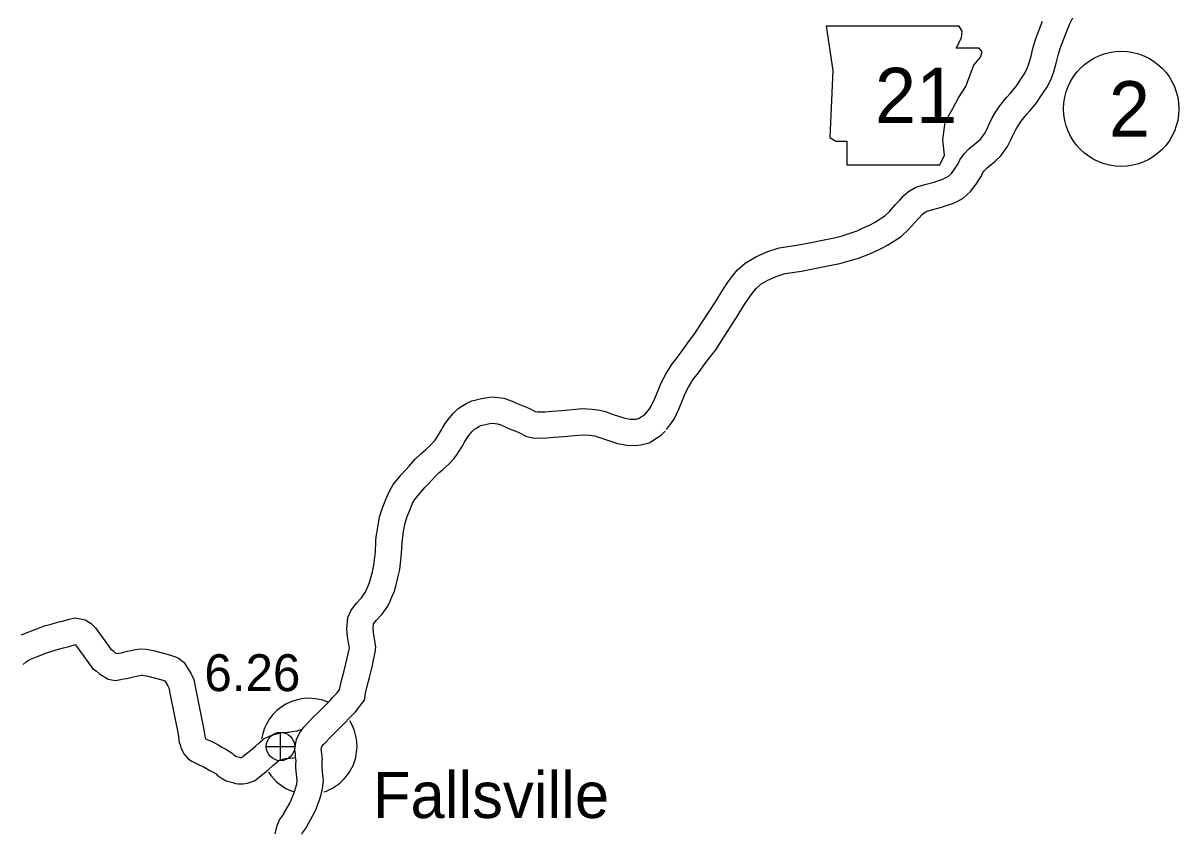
# Model space of a CAD drawing. Extents: x -939622 to -934245, y 1383184 to 1385301.
# Drawn here: x -935349.36 to -935309.65, y 1383972.62 to 1384000.45 of the extents above; entities that cross this region are included whole.
import ezdxf

# ---------------------------------------------------------------- set-up
doc = ezdxf.new("R2010")
doc.units = 0
for name, color, linetype in [('Level 10', 7, 'Continuous'), ('Level 21', 7, 'Continuous'), ('Level 24', 7, 'Continuous'), ('Level 25', 7, 'Continuous'), ('Level 26', 7, 'Continuous'), ('Level 27', 7, 'Continuous')]:
    doc.layers.add(name, color=color, linetype=linetype)

msp = doc.modelspace()

# ---------------------------------------------------------------- linework, layer by layer
at = {"layer": 'Level 10'}
for points in [[(-935327.971, 1383987.027), (-935327.847, 1383987.186), (-935327.78, 1383987.285), (-935327.656, 1383987.542), (-935327.521, 1383987.876), (-935327.44, 1383988.088), (-935327.282, 1383988.382), (-935327.09, 1383988.697), (-935326.878, 1383988.968), (-935326.664, 1383989.263), (-935326.464, 1383989.533), (-935326.302, 1383989.743), (-935326.051, 1383990.134), (-935325.797, 1383990.531), (-935325.552, 1383990.906), (-935325.355, 1383991.225), (-935325.145, 1383991.54), (-935325.005, 1383991.739), (-935324.833, 1383991.954), (-935324.553, 1383992.199), (-935324.191, 1383992.416), (-935323.812, 1383992.584), (-935323.386, 1383992.718), (-935322.778, 1383992.81), (-935322.348, 1383992.897), (-935321.896, 1383992.989), (-935321.497, 1383993.067), (-935321.223, 1383993.138), (-935320.945, 1383993.224), (-935320.706, 1383993.312), (-935320.522, 1383993.395), (-935320.285, 1383993.505), (-935320.11, 1383993.596), (-935319.755, 1383993.822), (-935319.593, 1383993.977), (-935319.405, 1383994.197), (-935319.246, 1383994.357), (-935319.104, 1383994.519), (-935318.938, 1383994.655), (-935318.694, 1383994.811), (-935318.338, 1383994.917), (-935318.058, 1383994.982), (-935317.936, 1383995.025), (-935317.762, 1383995.085), (-935317.682, 1383995.124), (-935317.583, 1383995.176), (-935317.471, 1383995.276), (-935317.36, 1383995.422), (-935317.242, 1383995.61), (-935317.183, 1383995.751), (-935317.096, 1383995.867), (-935317.014, 1383995.963), (-935316.865, 1383996.123), (-935316.687, 1383996.272), (-935316.547, 1383996.385), (-935316.463, 1383996.466), (-935316.313, 1383996.68), (-935316.244, 1383996.808), (-935316.179, 1383996.956), (-935316.067, 1383997.193), (-935315.986, 1383997.327), (-935315.8, 1383997.603), (-935315.58, 1383997.889), (-935315.444, 1383998.034), (-935315.257, 1383998.257), (-935315.167, 1383998.396), (-935315.064, 1383998.55), (-935314.971, 1383998.693), (-935314.867, 1383998.888), (-935314.809, 1383999.052), (-935314.734, 1383999.308), (-935314.667, 1383999.578), (-935314.575, 1383999.886), (-935314.454, 1384000.219), (-935314.34, 1384000.512)], [(-935327.259, 1383986.476), (-935327.118, 1383986.658), (-935326.998, 1383986.835), (-935326.833, 1383987.178), (-935326.684, 1383987.546), (-935326.62, 1383987.712), (-935326.501, 1383987.934), (-935326.349, 1383988.183), (-935326.158, 1383988.427), (-935325.938, 1383988.732), (-935325.747, 1383988.99), (-935325.566, 1383989.223), (-935325.293, 1383989.648), (-935325.041, 1383990.043), (-935324.792, 1383990.424), (-935324.597, 1383990.74), (-935324.403, 1383991.031), (-935324.285, 1383991.198), (-935324.18, 1383991.33), (-935324.021, 1383991.469), (-935323.776, 1383991.616), (-935323.494, 1383991.741), (-935323.182, 1383991.839), (-935322.621, 1383991.924), (-935322.169, 1383992.015), (-935321.72, 1383992.106), (-935321.298, 1383992.189), (-935320.978, 1383992.272), (-935320.656, 1383992.371), (-935320.366, 1383992.479), (-935320.148, 1383992.576), (-935319.887, 1383992.698), (-935319.66, 1383992.816), (-935319.197, 1383993.111), (-935318.939, 1383993.357), (-935318.742, 1383993.587), (-935318.587, 1383993.744), (-935318.477, 1383993.87), (-935318.409, 1383993.925), (-935318.316, 1383993.985), (-935318.108, 1383994.046), (-935317.806, 1383994.117), (-935317.64, 1383994.175), (-935317.418, 1383994.252), (-935317.276, 1383994.321), (-935317.068, 1383994.43), (-935316.808, 1383994.66), (-935316.618, 1383994.91), (-935316.44, 1383995.196), (-935316.396, 1383995.3), (-935316.393, 1383995.304), (-935316.342, 1383995.364), (-935316.245, 1383995.468), (-935316.116, 1383995.576), (-935315.95, 1383995.709), (-935315.775, 1383995.88), (-935315.546, 1383996.206), (-935315.434, 1383996.414), (-935315.36, 1383996.583), (-935315.273, 1383996.767), (-935315.227, 1383996.843), (-935315.07, 1383997.076), (-935314.893, 1383997.305), (-935314.77, 1383997.436), (-935314.531, 1383997.722), (-935314.415, 1383997.902), (-935314.313, 1383998.054), (-935314.196, 1383998.234), (-935314.04, 1383998.525), (-935313.953, 1383998.775), (-935313.865, 1383999.072), (-935313.798, 1383999.342), (-935313.72, 1383999.604), (-935313.612, 1383999.901), (-935313.508, 1384000.167), (-935313.407, 1384000.395), (-935313.296, 1384000.623)], [(-935339.982, 1383975.093), (-935340, 1383975.225), (-935340.009, 1383975.344), (-935340.021, 1383975.46), (-935340.015, 1383975.55), (-935340.007, 1383975.651), (-935339.973, 1383975.831), (-935339.869, 1383976.049), (-935339.722, 1383976.25), (-935339.406, 1383976.581), (-935339.189, 1383976.788), (-935339.036, 1383976.943), (-935338.942, 1383977.04), (-935338.818, 1383977.169), (-935338.728, 1383977.265), (-935338.616, 1383977.382), (-935338.571, 1383977.435), (-935338.482, 1383977.556), (-935338.476, 1383977.589), (-935338.418, 1383977.858), (-935338.337, 1383978.182), (-935338.272, 1383978.431), (-935338.243, 1383978.574), (-935338.154, 1383978.966), (-935338.153, 1383978.981), (-935338.177, 1383979.159), (-935338.213, 1383979.368), (-935338.243, 1383979.629), (-935338.211, 1383980.019), (-935338.095, 1383980.272), (-935337.905, 1383980.512), (-935337.739, 1383980.69), (-935337.617, 1383980.868), (-935337.568, 1383980.967), (-935337.504, 1383981.11), (-935337.457, 1383981.223), (-935337.379, 1383981.504), (-935337.361, 1383981.585), (-935337.311, 1383981.813), (-935337.257, 1383982.278), (-935337.238, 1383982.648), (-935337.227, 1383982.791), (-935337.178, 1383983.115), (-935337.114, 1383983.484), (-935337.012, 1383983.789), (-935336.903, 1383984.074), (-935336.787, 1383984.343), (-935336.65, 1383984.589), (-935336.372, 1383984.924), (-935336.217, 1383985.091), (-935336.094, 1383985.225), (-935335.887, 1383985.459), (-935335.69, 1383985.659), (-935335.534, 1383985.785), (-935335.361, 1383985.945), (-935335.234, 1383986.079), (-935335.203, 1383986.114), (-935335.051, 1383986.35), (-935334.988, 1383986.469), (-935334.962, 1383986.51), (-935334.859, 1383986.686), (-935334.717, 1383986.881), (-935334.587, 1383987.033), (-935334.418, 1383987.197), (-935334.288, 1383987.279), (-935334.12, 1383987.385), (-935333.946, 1383987.46), (-935333.801, 1383987.502), (-935333.612, 1383987.542), (-935333.475, 1383987.569), (-935333.252, 1383987.601), (-935333.037, 1383987.583), (-935332.847, 1383987.553), (-935332.613, 1383987.473), (-935332.439, 1383987.393), (-935332.33, 1383987.346), (-935332.217, 1383987.302), (-935332.092, 1383987.255), (-935331.94, 1383987.186), (-935331.768, 1383987.101), (-935331.692, 1383987.085), (-935331.426, 1383987.091), (-935331.199, 1383987.114), (-935330.852, 1383987.137), (-935330.501, 1383987.168), (-935330.15, 1383987.2), (-935329.812, 1383987.182), (-935329.543, 1383987.141), (-935329.361, 1383987.094), (-935329.178, 1383987.03), (-935329.06, 1383986.988), (-935328.83, 1383986.91), (-935328.718, 1383986.876), (-935328.521, 1383986.837), (-935328.366, 1383986.834), (-935328.294, 1383986.84), (-935328.223, 1383986.859), (-935328.007, 1383986.998), (-935327.928, 1383987.074)], [(-935339.081, 1383975.153), (-935339.104, 1383975.321), (-935339.112, 1383975.425), (-935339.118, 1383975.477), (-935339.117, 1383975.483), (-935339.113, 1383975.532), (-935339.11, 1383975.55), (-935339.094, 1383975.585), (-935339.03, 1383975.671), (-935338.769, 1383975.945), (-935338.558, 1383976.146), (-935338.393, 1383976.314), (-935338.294, 1383976.415), (-935338.166, 1383976.549), (-935338.075, 1383976.645), (-935337.946, 1383976.78), (-935337.865, 1383976.876), (-935337.725, 1383977.065), (-935337.636, 1383977.177), (-935337.593, 1383977.413), (-935337.541, 1383977.654), (-935337.464, 1383977.96), (-935337.395, 1383978.228), (-935337.363, 1383978.385), (-935337.264, 1383978.822), (-935337.247, 1383978.999), (-935337.287, 1383979.296), (-935337.322, 1383979.496), (-935337.339, 1383979.643), (-935337.327, 1383979.788), (-935337.322, 1383979.799), (-935337.223, 1383979.924), (-935337.035, 1383980.124), (-935336.837, 1383980.414), (-935336.753, 1383980.585), (-935336.678, 1383980.753), (-935336.605, 1383980.928), (-935336.507, 1383981.284), (-935336.483, 1383981.389), (-935336.423, 1383981.665), (-935336.36, 1383982.203), (-935336.34, 1383982.591), (-935336.333, 1383982.688), (-935336.29, 1383982.97), (-935336.239, 1383983.263), (-935336.165, 1383983.485), (-935336.069, 1383983.735), (-935335.979, 1383983.946), (-935335.905, 1383984.078), (-935335.695, 1383984.33), (-935335.556, 1383984.481), (-935335.426, 1383984.622), (-935335.23, 1383984.844), (-935335.084, 1383984.992), (-935334.945, 1383985.104), (-935334.728, 1383985.304), (-935334.566, 1383985.475), (-935334.482, 1383985.572), (-935334.274, 1383985.894), (-935334.21, 1383986.016), (-935334.194, 1383986.04), (-935334.104, 1383986.194), (-935334.01, 1383986.323), (-935333.93, 1383986.416), (-935333.858, 1383986.486), (-935333.809, 1383986.518), (-935333.7, 1383986.586), (-935333.64, 1383986.612), (-935333.581, 1383986.629), (-935333.434, 1383986.66), (-935333.325, 1383986.681), (-935333.224, 1383986.696), (-935333.145, 1383986.689), (-935333.065, 1383986.676), (-935332.947, 1383986.636), (-935332.803, 1383986.57), (-935332.673, 1383986.514), (-935332.539, 1383986.462), (-935332.437, 1383986.424), (-935332.326, 1383986.372), (-935332.066, 1383986.245), (-935331.777, 1383986.182), (-935331.371, 1383986.192), (-935331.125, 1383986.217), (-935330.782, 1383986.239), (-935330.42, 1383986.272), (-935330.134, 1383986.298), (-935329.904, 1383986.285), (-935329.723, 1383986.258), (-935329.623, 1383986.232), (-935329.477, 1383986.181), (-935329.355, 1383986.138), (-935329.106, 1383986.053), (-935328.937, 1383986.002), (-935328.618, 1383985.938), (-935328.335, 1383985.933), (-935328.137, 1383985.95), (-935327.855, 1383986.027), (-935327.446, 1383986.289), (-935327.302, 1383986.428)], [(-935349.42, 1383979.428), (-935349.221, 1383979.508), (-935348.887, 1383979.633), (-935348.627, 1383979.727), (-935348.401, 1383979.794), (-935348.185, 1383979.856), (-935348.005, 1383979.893), (-935347.781, 1383979.963), (-935347.583, 1383980.009), (-935347.392, 1383979.974), (-935347.227, 1383979.942), (-935347.027, 1383979.818), (-935346.875, 1383979.669), (-935346.343, 1383978.928), (-935346.263, 1383978.879), (-935346.236, 1383978.842), (-935346.195, 1383978.809), (-935346.15, 1383978.776), (-935346.068, 1383978.793), (-935345.995, 1383978.803), (-935345.946, 1383978.817), (-935345.772, 1383978.862), (-935345.645, 1383978.888), (-935345.51, 1383978.917), (-935345.345, 1383978.941), (-935345.136, 1383978.927), (-935344.885, 1383978.883), (-935344.331, 1383978.74), (-935344.13, 1383978.67), (-935344.028, 1383978.618), (-935343.826, 1383978.478), (-935343.687, 1383978.244), (-935343.603, 1383978.103), (-935343.494, 1383977.893), (-935343.427, 1383977.531), (-935343.15, 1383976.164), (-935343.116, 1383975.935), (-935343.104, 1383975.898), (-935343.091, 1383975.853), (-935343.05, 1383975.831), (-935342.929, 1383975.775), (-935342.766, 1383975.698), (-935342.664, 1383975.641), (-935342.535, 1383975.561), (-935342.393, 1383975.49), (-935342.181, 1383975.362), (-935342.119, 1383975.304), (-935342.03, 1383975.241), (-935342.025, 1383975.239), (-935341.932, 1383975.214), (-935341.897, 1383975.205), (-935341.876, 1383975.206), (-935341.858, 1383975.208), (-935341.851, 1383975.211), (-935341.799, 1383975.253), (-935341.637, 1383975.379), (-935341.523, 1383975.47), (-935341.383, 1383975.596), (-935341.267, 1383975.702), (-935341.076, 1383975.862), (-935340.817, 1383975.98), (-935340.482, 1383976.062), (-935340.279, 1383976.074), (-935340.229, 1383976.082), (-935340.113, 1383976.104), (-935339.972, 1383976.12), (-935339.93, 1383976.126), (-935339.911, 1383976.134)], [(-935349.355, 1383978.406), (-935349.26, 1383978.498), (-935349.216, 1383978.532), (-935349.17, 1383978.554), (-935349.07, 1383978.599), (-935348.896, 1383978.668), (-935348.576, 1383978.788), (-935348.344, 1383978.872), (-935348.149, 1383978.93), (-935347.97, 1383978.981), (-935347.778, 1383979.021), (-935347.567, 1383979.087), (-935347.56, 1383979.08), (-935346.968, 1383978.255), (-935346.856, 1383978.187), (-935346.746, 1383978.097), (-935346.638, 1383978.018), (-935346.555, 1383977.97), (-935346.441, 1383977.898), (-935346.19, 1383977.854), (-935346.017, 1383977.884), (-935345.914, 1383977.906), (-935345.813, 1383977.919), (-935345.712, 1383977.948), (-935345.568, 1383977.985), (-935345.461, 1383978.007), (-935345.35, 1383978.031), (-935345.311, 1383978.037), (-935345.244, 1383978.032), (-935345.076, 1383978.002), (-935344.593, 1383977.878), (-935344.496, 1383977.844), (-935344.46, 1383977.783), (-935344.389, 1383977.665), (-935344.355, 1383977.598), (-935344.31, 1383977.359), (-935344.037, 1383976.009), (-935343.995, 1383975.727), (-935343.965, 1383975.638), (-935343.941, 1383975.55), (-935343.9, 1383975.445), (-935343.824, 1383975.322), (-935343.774, 1383975.256), (-935343.692, 1383975.163), (-935343.564, 1383975.085), (-935343.452, 1383975.025), (-935343.309, 1383974.959), (-935343.179, 1383974.898), (-935343.119, 1383974.864), (-935342.973, 1383974.775), (-935342.828, 1383974.701), (-935342.729, 1383974.642), (-935342.689, 1383974.604), (-935342.527, 1383974.491), (-935342.388, 1383974.403), (-935342.157, 1383974.343), (-935342.063, 1383974.319), (-935341.963, 1383974.303), (-935341.8, 1383974.308), (-935341.65, 1383974.329), (-935341.411, 1383974.41), (-935341.241, 1383974.547), (-935341.078, 1383974.673), (-935340.94, 1383974.785), (-935340.779, 1383974.929), (-935340.673, 1383975.026), (-935340.592, 1383975.094), (-935340.522, 1383975.125), (-935340.346, 1383975.168), (-935340.184, 1383975.179), (-935340.077, 1383975.195), (-935340.004, 1383975.209)], [(-935339.911, 1383976.134), (-935339.775, 1383976.186)], [(-935339.781, 1383972.572), (-935339.758, 1383972.624), (-935339.662, 1383972.761), (-935339.616, 1383972.839), (-935339.41, 1383973.217), (-935339.287, 1383973.45), (-935339.287, 1383973.477), (-935339.214, 1383973.66), (-935339.173, 1383973.784), (-935339.123, 1383973.937), (-935339.072, 1383974.141), (-935339.046, 1383974.409), (-935339.073, 1383974.712), (-935339.088, 1383974.889), (-935339.088, 1383974.959), (-935339.082, 1383975.067), (-935339.081, 1383975.153)], [(-935340.707, 1383972.587), (-935340.634, 1383972.865), (-935340.548, 1383973.065), (-935340.421, 1383973.246), (-935340.4, 1383973.282), (-935340.203, 1383973.642), (-935340.151, 1383973.74), (-935340.061, 1383973.967), (-935340.029, 1383974.065), (-935339.988, 1383974.188), (-935339.961, 1383974.296), (-935339.95, 1383974.413), (-935339.969, 1383974.633), (-935339.988, 1383974.851), (-935339.988, 1383974.986), (-935339.982, 1383975.093)]]:
    msp.add_lwpolyline(points, dxfattribs=at)
at = {"layer": 'Level 21'}
msp.add_lwpolyline([(-935321.77, 1384000.346), (-935321.542, 1383998.823), (-935321.643, 1383996.514), (-935321.44, 1383996.387), (-935321.06, 1383996.387), (-935321.06, 1383995.575), (-935317.862, 1383995.575), (-935317.71, 1383995.905), (-935317.761, 1383996.438), (-935317.684, 1383997.047), (-935317.405, 1383997.529), (-935317.228, 1383997.884), (-935316.974, 1383998.265), (-935316.822, 1383998.671), (-935316.695, 1383999.001), (-935316.466, 1383999.28), (-935316.416, 1383999.458), (-935316.517, 1383999.584), (-935317.304, 1383999.584), (-935317.126, 1383999.94), (-935317.101, 1384000.168), (-935317.206, 1384000.344)], close=True, dxfattribs=at)
at = {"layer": 'Level 24'}
for start, end in [(66.5016, 171.2094), (287.8786, 31.8797), (212.5603, 251.0122)]:
    msp.add_arc((-935339.54, 1383975.594), 1.65, start, end, dxfattribs=at)
at = {"layer": 'Level 26'}
for p, q in [((-935340.519, 1383975.098), (-935340.519, 1383976.073)), ((-935341.007, 1383975.585), (-935340.032, 1383975.585))]:
    msp.add_line(p, q, dxfattribs=at)
msp.add_circle((-935340.519, 1383975.585), 0.487, dxfattribs=at)
at = {"layer": 'Level 27'}
msp.add_circle((-935311.634, 1383997.5), 1.98, dxfattribs=at)

# ---------------------------------------------------------------- texts
at = {"layer": 'Level 21'}
msp.add_text('21', height=1.9008, dxfattribs=at).set_placement((-935320.097, 1383997.009))
at = {"layer": 'Level 24'}
msp.add_text('Fallsville', height=1.584, dxfattribs=at).set_placement((-935337.348, 1383973.127))
at = {"layer": 'Level 25'}
msp.add_text('6.26', height=1.2672, dxfattribs=at).set_placement((-935343.134, 1383977.488))
at = {"layer": 'Level 27'}
msp.add_text('2', height=1.901, dxfattribs=at).set_placement((-935312.059, 1383996.549))

doc.saveas('drawing.dxf')
